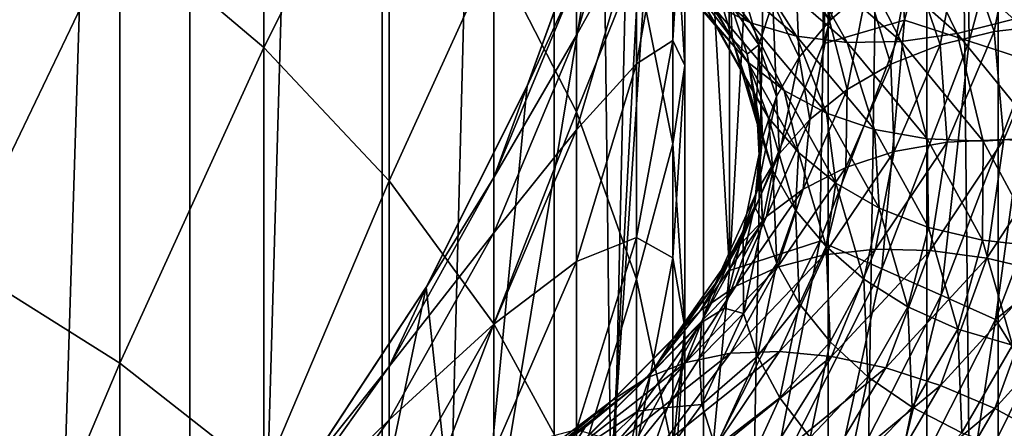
# Model space of a CAD drawing. Header units: metres. Extents: x -44 to 117, y -432 to 89.
# Tile 901 of 1056: x 8.52 to 15.15, y -74.45 to -71.7. Entities that reach past the tile are written whole.
import ezdxf

# ---------------------------------------------------------------- set-up
doc = ezdxf.new("R2010")
doc.units = ezdxf.units.M
doc.layers.add('solid_125568', color=7, linetype='CONTINUOUS')

msp = doc.modelspace()

# ---------------------------------------------------------------- linework, layer by layer
at = {"layer": 'solid_125568'}
for points in [[(8.246531, -93, 352.124207), (9.663789, -48, 351.118622), (8.246156, -48, 352.124451)], [(8.246531, -93, 352.124207), (9.664078, -93, 351.118408), (9.663789, -48, 351.118622)], [(9.664078, -93, 351.118408), (10.959921, -48, 349.960388), (9.663789, -48, 351.118622)], [(9.664078, -93, 351.118408), (10.960173, -93, 349.960144), (10.959921, -48, 349.960388)], [(10.960173, -93, 349.960144), (12.118184, -48, 348.664337), (10.959921, -48, 349.960388)], [(10.960173, -93, 349.960144), (12.118393, -93, 348.664093), (12.118184, -48, 348.664337)], [(12.118393, -93, 348.664093), (13.124092, -48, 347.246704), (12.118184, -48, 348.664337)], [(12.118393, -93, 348.664093), (13.124221, -93, 347.24649), (13.124092, -48, 347.246704)], [(13.124221, -93, 347.24649), (13.964926, -48, 345.725403), (13.124092, -48, 347.246704)], [(13.124221, -93, 347.24649), (13.96501, -93, 345.72522), (13.964926, -48, 345.725403)], [(13.96501, -93, 345.72522), (14.630137, -48, 344.119476), (13.964926, -48, 345.725403)], [(13.96501, -93, 345.72522), (14.63019, -93, 344.119324), (14.630137, -48, 344.119476)], [(15.11137, -93, 342.449127), (15.111359, -48, 342.449188), (14.630137, -48, 344.119476)], [(14.63019, -93, 344.119324), (15.11137, -93, 342.449127), (14.630137, -48, 344.119476)], [(15.402539, -93, 340.735443), (15.402534, -48, 340.735504), (15.111359, -48, 342.449188)], [(15.11137, -93, 342.449127), (15.402539, -93, 340.735443), (15.111359, -48, 342.449188)], [(13.291088, -60.589272, 266.5), (13.301452, -73.389244, 266.5), (12.977232, -67.758682, 266.5)], [(13.291088, -60.589272, 266.5), (13.924395, -62.112686, 266.5), (13.301452, -73.389244, 266.5)], [(13.924395, -62.112686, 266.5), (13.932282, -71.864792, 266.5), (13.301452, -73.389244, 266.5)], [(13.924395, -62.112686, 266.5), (14.383941, -63.706268, 266.5), (13.932282, -71.864792, 266.5)], [(14.383941, -63.706268, 266.5), (14.389252, -70.270477, 266.5), (13.932282, -71.864792, 266.5)], [(12.500022, -74.843338, 266.5), (12.802526, -69.25444, 266.5), (12.977232, -67.758682, 266.5)], [(13.301452, -73.389244, 266.5), (12.500022, -74.843338, 266.5), (12.977232, -67.758682, 266.5)], [(10.163809, -71.887718, 204.697922), (9.192389, -71.066658, 203.98555), (10.163809, -69.253319, 207.98967)], [(10.163809, -71.887718, 204.697922), (10.163809, -69.253319, 207.98967), (11.007415, -70.210358, 208.695129)], [(12.500022, -74.843338, 266.5), (12.452427, -70.730736, 266.5), (12.802526, -69.25444, 266.5)], [(12.270483, -72.321541, 210.251373), (11.712595, -71.237404, 209.452209), (12.270483, -70.126328, 213.491211)], [(12.270483, -72.321541, 210.251373), (12.270483, -70.126328, 213.491211), (12.674063, -71.316315, 214.230347)], [(14.892558, -70.165512, 266.536713), (14.480089, -71.704865, 266.536713), (14.389252, -70.270477, 266.5)], [(14.915908, -71.846474, 266.646545), (14.480089, -71.704865, 266.536713), (14.892558, -70.165512, 266.536713)], [(15.340792, -70.260788, 266.646545), (14.915908, -71.846474, 266.646545), (14.892558, -70.165512, 266.536713)], [(11.007415, -72.785774, 205.477081), (10.163809, -71.887718, 204.697922), (11.007415, -70.210358, 208.695129)], [(11.007415, -72.785774, 205.477081), (11.007415, -70.210358, 208.695129), (11.712595, -71.237404, 209.452209)], [(14.480089, -71.704865, 266.536713), (13.932282, -71.864792, 266.5), (14.389252, -70.270477, 266.5)], [(15.329995, -71.981018, 266.826752), (14.915908, -71.846474, 266.646545), (15.340792, -70.260788, 266.646545)], [(8.105368, -73.332054, 200.157455), (8.105368, -70.332909, 203.348938), (9.192389, -71.066658, 203.98555)], [(12.270483, -71.805458, 233.065155), (12.674063, -70.422211, 232.843704), (12.270483, -71.421661, 236.274017)], [(12.674063, -71.081284, 229.566345), (12.674063, -70.422211, 232.843704), (12.270483, -71.805458, 233.065155)], [(12.918259, -71.841919, 222.664063), (13, -70.499573, 222.101303), (12.918259, -70.632896, 225.902832)], [(13, -72.01059, 218.863937), (13, -70.499573, 222.101303), (12.918259, -71.841919, 222.664063)], [(13, -72.01059, 218.863937), (12.918259, -70.717117, 218.196457), (13, -70.499573, 222.101303)], [(12.674063, -71.998268, 226.351608), (12.918259, -70.632896, 225.902832), (12.674063, -71.081284, 229.566345)], [(12.918259, -71.841919, 222.664063), (12.918259, -70.632896, 225.902832), (12.674063, -71.998268, 226.351608)], [(11.546658, -76.188622, 266.5), (11.937617, -72.146217, 266.5), (12.452427, -70.730736, 266.5)], [(12.500022, -74.843338, 266.5), (11.546658, -76.188622, 266.5), (12.452427, -70.730736, 266.5)], [(11.937617, -72.146217, 266.5), (11.93681, -72.14904, 239.5), (12.453864, -70.728439, 239.5)], [(12.270483, -71.421661, 236.274017), (12.453864, -70.728439, 239.5), (11.93681, -72.14904, 239.5)], [(12.452427, -70.730736, 266.5), (11.937617, -72.146217, 266.5), (12.453864, -70.728439, 239.5)], [(12.918259, -72.537209, 214.988663), (12.674063, -71.316315, 214.230347), (12.918259, -70.717117, 218.196457)], [(12.918259, -72.537209, 214.988663), (12.918259, -70.717117, 218.196457), (13, -72.01059, 218.863937)], [(14.459984, -71.025467, 912.770203), (14.097426, -71.146027, 912.614197), (14.834345, -71.794746, 911.162964)], [(15.215864, -71.698196, 911.287354), (14.459984, -71.025467, 912.770203), (14.834345, -71.794746, 911.162964)], [(14.860993, -71.141533, 902.133606), (15.229796, -71.026947, 902.023682), (15.084348, -71.781708, 900.546936)], [(15.084348, -71.781708, 900.546936), (15.229796, -71.026947, 902.023682), (15.47362, -71.736099, 900.437622)], [(9.192389, -74.012985, 200.850266), (8.105368, -73.332054, 200.157455), (9.192389, -71.066658, 203.98555)], [(9.192389, -74.012985, 200.850266), (9.192389, -71.066658, 203.98555), (10.163809, -71.887718, 204.697922)], [(12.270483, -72.442596, 229.896835), (12.674063, -71.081284, 229.566345), (12.270483, -71.805458, 233.065155)], [(12.674063, -71.998268, 226.351608), (12.674063, -71.081284, 229.566345), (12.270483, -72.442596, 229.896835)], [(13.74316, -71.308136, 904.212036), (13.948088, -71.046562, 904.019043), (13.974445, -71.709061, 902.634949)], [(13.974445, -71.709061, 902.634949), (13.948088, -71.046562, 904.019043), (14.228094, -71.487885, 902.443665)], [(13.441242, -71.721855, 910.374573), (12.773681, -71.15741, 911.70874), (13.165915, -71.585739, 910.123535)], [(13.069228, -71.229874, 911.969177), (12.773681, -71.15741, 911.70874), (13.441242, -71.721855, 910.374573)], [(14.097426, -71.146027, 912.614197), (13.739192, -71.222099, 912.425964), (14.457337, -71.847473, 911.006287)], [(14.834345, -71.794746, 911.162964), (14.097426, -71.146027, 912.614197), (14.457337, -71.847473, 911.006287)], [(14.525222, -71.296783, 902.274902), (14.860993, -71.141533, 902.133606), (14.719021, -71.870155, 900.686462)], [(14.719021, -71.870155, 900.686462), (14.860993, -71.141533, 902.133606), (15.084348, -71.781708, 900.546936)], [(11.712595, -73.749527, 206.313248), (11.007415, -72.785774, 205.477081), (11.712595, -71.237404, 209.452209)], [(11.712595, -73.749527, 206.313248), (11.712595, -71.237404, 209.452209), (12.270483, -72.321541, 210.251373)], [(13.226881, -71.764252, 908.276306), (12.740252, -71.197266, 909.595093), (13.079977, -71.514542, 908.024414)], [(12.930772, -71.409233, 909.861633), (12.740252, -71.197266, 909.595093), (13.226881, -71.764252, 908.276306)], [(13.75226, -71.812599, 910.608704), (13.069228, -71.229874, 911.969177), (13.441242, -71.721855, 910.374573)], [(13.393663, -71.250961, 912.209656), (13.069228, -71.229874, 911.969177), (13.75226, -71.812599, 910.608704)], [(13.739192, -71.222099, 912.425964), (13.393663, -71.250961, 912.209656), (14.093692, -71.854156, 910.820435)], [(14.457337, -71.847473, 911.006287), (13.739192, -71.222099, 912.425964), (14.093692, -71.854156, 910.820435)], [(13.318769, -71.830345, 906.447205), (12.988615, -71.242859, 907.775635), (13.152991, -71.268929, 906.828186)], [(13.079977, -71.514542, 908.024414), (12.988615, -71.242859, 907.775635), (13.318769, -71.830345, 906.447205)], [(13.318769, -71.830345, 906.447205), (13.152991, -71.268929, 906.828186), (13.309319, -71.598747, 906.091187)], [(13.49719, -71.871056, 904.644714), (13.309319, -71.598747, 906.091187), (13.317838, -71.257141, 905.989014)], [(13.49719, -71.871056, 904.644714), (13.317838, -71.257141, 905.989014), (13.591253, -71.584984, 904.422119)], [(14.093692, -71.854156, 910.820435), (13.393663, -71.250961, 912.209656), (13.75226, -71.812599, 910.608704)], [(14.228094, -71.487885, 902.443665), (14.525222, -71.296783, 902.274902), (14.386392, -72.001228, 900.854675)], [(14.386392, -72.001228, 900.854675), (14.525222, -71.296783, 902.274902), (14.719021, -71.870155, 900.686462)], [(12.674063, -73.44915, 211.082581), (12.270483, -72.321541, 210.251373), (12.674063, -71.316315, 214.230347)], [(12.674063, -73.44915, 211.082581), (12.674063, -71.316315, 214.230347), (12.918259, -72.537209, 214.988663)], [(13.591253, -71.584984, 904.422119), (13.74316, -71.308136, 904.212036), (13.769108, -71.954628, 902.843872)], [(13.769108, -71.954628, 902.843872), (13.74316, -71.308136, 904.212036), (13.974445, -71.709061, 902.634949)], [(11.712595, -72.764282, 236.380768), (12.270483, -71.421661, 236.274017), (11.93681, -72.14904, 239.5)], [(12.270483, -71.805458, 233.065155), (12.270483, -71.421661, 236.274017), (11.712595, -72.764282, 236.380768)], [(13.424716, -71.986816, 908.525635), (12.930772, -71.409233, 909.861633), (13.226881, -71.764252, 908.276306)], [(13.165915, -71.585739, 910.123535), (12.930772, -71.409233, 909.861633), (13.424716, -71.986816, 908.525635)], [(13.974445, -71.709061, 902.634949), (14.228094, -71.487885, 902.443665), (14.092041, -72.170509, 901.046936)], [(14.092041, -72.170509, 901.046936), (14.228094, -71.487885, 902.443665), (14.386392, -72.001228, 900.854675)], [(13.412454, -72.105698, 906.687134), (13.079977, -71.514542, 908.024414), (13.318769, -71.830345, 906.447205)], [(13.226881, -71.764252, 908.276306), (13.079977, -71.514542, 908.024414), (13.412454, -72.105698, 906.687134)], [(13.668876, -72.177063, 908.766418), (13.165915, -71.585739, 910.123535), (13.424716, -71.986816, 908.525635)], [(13.441242, -71.721855, 910.374573), (13.165915, -71.585739, 910.123535), (13.668876, -72.177063, 908.766418)], [(13.318769, -71.830345, 906.447205), (13.309319, -71.598747, 906.091187), (13.419399, -71.934326, 905.349915)], [(13.49719, -71.871056, 904.644714), (13.419399, -71.934326, 905.349915), (13.309319, -71.598747, 906.091187)], [(13.49719, -71.871056, 904.644714), (13.591253, -71.584984, 904.422119), (13.616914, -72.218895, 903.065491)], [(13.616914, -72.218895, 903.065491), (13.591253, -71.584984, 904.422119), (13.769108, -71.954628, 902.843872)], [(14.480089, -71.704865, 266.536713), (13.908973, -73.192673, 266.536713), (13.932282, -71.864792, 266.5)], [(14.327603, -73.379059, 266.646545), (13.908973, -73.192673, 266.536713), (14.480089, -71.704865, 266.536713)], [(14.915908, -71.846474, 266.646545), (14.327603, -73.379059, 266.646545), (14.480089, -71.704865, 266.536713)], [(15.215864, -71.698196, 911.287354), (14.834345, -71.794746, 911.162964), (15.401237, -72.491333, 909.659302)], [(13.563115, -72.3629, 906.925537), (13.226881, -71.764252, 908.276306), (13.412454, -72.105698, 906.687134)], [(13.424716, -71.986816, 908.525635), (13.226881, -71.764252, 908.276306), (13.563115, -72.3629, 906.925537)], [(13.954747, -72.329811, 908.992981), (13.441242, -71.721855, 910.374573), (13.668876, -72.177063, 908.766418)], [(13.75226, -71.812599, 910.608704), (13.441242, -71.721855, 910.374573), (13.954747, -72.329811, 908.992981)], [(13.769108, -71.954628, 902.843872), (13.974445, -71.709061, 902.634949), (13.840775, -72.372589, 901.258179)], [(13.840775, -72.372589, 901.258179), (13.974445, -71.709061, 902.634949), (14.092041, -72.170509, 901.046936)], [(15.084348, -71.781708, 900.546936), (15.47362, -71.736099, 900.437622), (15.148907, -72.507294, 898.95166)], [(15.148907, -72.507294, 898.95166), (15.47362, -71.736099, 900.437622), (15.5441, -72.531334, 898.841187)], [(11.712595, -73.135384, 233.278061), (12.270483, -71.805458, 233.065155), (11.712595, -72.764282, 236.380768)], [(12.270483, -72.442596, 229.896835), (12.270483, -71.805458, 233.065155), (11.712595, -73.135384, 233.278061)], [(13.498141, -72.439026, 905.100281), (13.318769, -71.830345, 906.447205), (13.419399, -71.934326, 905.349915)], [(13.412454, -72.105698, 906.687134), (13.318769, -71.830345, 906.447205), (13.498141, -72.439026, 905.100281)], [(14.277669, -72.439796, 909.199646), (13.75226, -71.812599, 910.608704), (13.954747, -72.329811, 908.992981)], [(14.093692, -71.854156, 910.820435), (13.75226, -71.812599, 910.608704), (14.277669, -72.439796, 909.199646)], [(14.834345, -71.794746, 911.162964), (14.457337, -71.847473, 911.006287), (15.009779, -72.519508, 909.5354)], [(14.719021, -71.870155, 900.686462), (15.084348, -71.781708, 900.546936), (14.767786, -72.525742, 899.092163)], [(14.767786, -72.525742, 899.092163), (15.084348, -71.781708, 900.546936), (15.148907, -72.507294, 898.95166)], [(15.401237, -72.491333, 909.659302), (14.834345, -71.794746, 911.162964), (15.009779, -72.519508, 909.5354)], [(10.163809, -74.774948, 201.625519), (9.192389, -74.012985, 200.850266), (10.163809, -71.887718, 204.697922)], [(10.163809, -74.774948, 201.625519), (10.163809, -71.887718, 204.697922), (11.007415, -72.785774, 205.477081)], [(12.674063, -73.167381, 223.219757), (12.918259, -71.841919, 222.664063), (12.674063, -71.998268, 226.351608)], [(12.918259, -73.304054, 219.531418), (12.918259, -71.841919, 222.664063), (12.674063, -73.167381, 223.219757)], [(12.918259, -73.304054, 219.531418), (13, -72.01059, 218.863937), (12.918259, -71.841919, 222.664063)], [(13.908973, -73.192673, 266.536713), (13.301452, -73.389244, 266.5), (13.932282, -71.864792, 266.5)], [(13.49719, -71.871056, 904.644714), (13.482883, -72.273849, 904.606812), (13.419399, -71.934326, 905.349915)], [(13.522691, -72.496178, 903.2948), (13.482883, -72.273849, 904.606812), (13.49719, -71.871056, 904.644714)], [(13.522691, -72.496178, 903.2948), (13.49719, -71.871056, 904.644714), (13.616914, -72.218895, 903.065491)], [(14.457337, -71.847473, 911.006287), (14.093692, -71.854156, 910.820435), (14.632184, -72.502884, 909.381409)], [(14.632184, -72.502884, 909.381409), (14.093692, -71.854156, 910.820435), (14.277669, -72.439796, 909.199646)], [(14.725358, -73.556152, 266.826752), (14.327603, -73.379059, 266.646545), (14.915908, -71.846474, 266.646545)], [(14.386392, -72.001228, 900.854675), (14.719021, -71.870155, 900.686462), (14.410078, -72.588341, 899.260864)], [(14.410078, -72.588341, 899.260864), (14.719021, -71.870155, 900.686462), (14.767786, -72.525742, 899.092163)], [(15.009779, -72.519508, 909.5354), (14.457337, -71.847473, 911.006287), (14.632184, -72.502884, 909.381409)], [(15.329995, -71.981018, 266.826752), (14.725358, -73.556152, 266.826752), (14.915908, -71.846474, 266.646545)], [(13.498141, -72.439026, 905.100281), (13.419399, -71.934326, 905.349915), (13.482883, -72.273849, 904.606812)], [(13.616914, -72.218895, 903.065491), (13.769108, -71.954628, 902.843872), (13.63738, -72.60215, 901.482971)], [(13.63738, -72.60215, 901.482971), (13.769108, -71.954628, 902.843872), (13.840775, -72.372589, 901.258179)], [(12.270483, -73.329079, 226.789047), (12.674063, -71.998268, 226.351608), (12.270483, -72.442596, 229.896835)], [(12.674063, -73.167381, 223.219757), (12.674063, -71.998268, 226.351608), (12.270483, -73.329079, 226.789047)], [(13, -73.773651, 215.756653), (13, -72.01059, 218.863937), (12.918259, -73.304054, 219.531418)], [(13, -73.773651, 215.756653), (12.918259, -72.537209, 214.988663), (13, -72.01059, 218.863937)], [(13.766014, -72.596489, 907.156982), (13.424716, -71.986816, 908.525635), (13.563115, -72.3629, 906.925537)], [(13.668876, -72.177063, 908.766418), (13.424716, -71.986816, 908.525635), (13.766014, -72.596489, 907.156982)], [(14.084366, -72.695496, 899.455383), (14.386392, -72.001228, 900.854675), (14.410078, -72.588341, 899.260864)], [(14.092041, -72.170509, 901.046936), (14.386392, -72.001228, 900.854675), (14.084366, -72.695496, 899.455383)], [(15.092424, -73.719582, 267.072937), (14.725358, -73.556152, 266.826752), (15.329995, -71.981018, 266.826752)], [(15.712133, -72.105179, 267.072937), (15.092424, -73.719582, 267.072937), (15.329995, -71.981018, 266.826752)], [(11.937617, -72.146217, 266.5), (11.256485, -73.501564, 266.5), (11.93681, -72.14904, 239.5)], [(11.546658, -76.188622, 266.5), (11.256485, -73.501564, 266.5), (11.937617, -72.146217, 266.5)], [(11.256485, -73.501564, 266.5), (11.25833, -73.5, 239.5), (11.93681, -72.14904, 239.5)], [(11.712595, -72.764282, 236.380768), (11.93681, -72.14904, 239.5), (11.25833, -73.5, 239.5)], [(13.593088, -72.718178, 905.331177), (13.412454, -72.105698, 906.687134), (13.498141, -72.439026, 905.100281)], [(13.563115, -72.3629, 906.925537), (13.412454, -72.105698, 906.687134), (13.593088, -72.718178, 905.331177)], [(15.712133, -72.105179, 267.072937), (15.68042, -73.24614, 267.378693), (15.092424, -73.719582, 267.072937)], [(13.48664, -72.853844, 901.716003), (13.616914, -72.218895, 903.065491), (13.63738, -72.60215, 901.482971)], [(13.522691, -72.496178, 903.2948), (13.616914, -72.218895, 903.065491), (13.48664, -72.853844, 901.716003)], [(14.016416, -72.80101, 907.376099), (13.668876, -72.177063, 908.766418), (13.766014, -72.596489, 907.156982)], [(13.954747, -72.329811, 908.992981), (13.668876, -72.177063, 908.766418), (14.016416, -72.80101, 907.376099)], [(13.796134, -72.843193, 899.670837), (14.092041, -72.170509, 901.046936), (14.084366, -72.695496, 899.455383)], [(13.840775, -72.372589, 901.258179), (14.092041, -72.170509, 901.046936), (13.796134, -72.843193, 899.670837)], [(13.498141, -72.439026, 905.100281), (13.482883, -72.273849, 904.606812), (13.499483, -72.615677, 903.86377)], [(13.522691, -72.496178, 903.2948), (13.499483, -72.615677, 903.86377), (13.482883, -72.273849, 904.606812)], [(12.270483, -74.766853, 207.195908), (11.712595, -73.749527, 206.313248), (12.270483, -72.321541, 210.251373)], [(12.270483, -74.766853, 207.195908), (12.270483, -72.321541, 210.251373), (12.674063, -73.44915, 211.082581)], [(13.745801, -72.98307, 905.555786), (13.563115, -72.3629, 906.925537), (13.593088, -72.718178, 905.331177)], [(13.766014, -72.596489, 907.156982), (13.563115, -72.3629, 906.925537), (13.745801, -72.98307, 905.555786)], [(14.309577, -72.971016, 907.577454), (13.954747, -72.329811, 908.992981), (14.016416, -72.80101, 907.376099)], [(14.277669, -72.439796, 909.199646), (13.954747, -72.329811, 908.992981), (14.309577, -72.971016, 907.577454)], [(13.5501, -73.026398, 899.901611), (13.840775, -72.372589, 901.258179), (13.796134, -72.843193, 899.670837)], [(13.63738, -72.60215, 901.482971), (13.840775, -72.372589, 901.258179), (13.5501, -73.026398, 899.901611)], [(11.712595, -73.751442, 230.214569), (12.270483, -72.442596, 229.896835), (11.712595, -73.135384, 233.278061)], [(12.270483, -73.329079, 226.789047), (12.270483, -72.442596, 229.896835), (11.712595, -73.751442, 230.214569)], [(13.393338, -73.122345, 901.951904), (13.468981, -72.958687, 903.121765), (13.522691, -72.496178, 903.2948)], [(13.393338, -73.122345, 901.951904), (13.522691, -72.496178, 903.2948), (13.48664, -72.853844, 901.716003)], [(13.522691, -72.496178, 903.2948), (13.468981, -72.958687, 903.121765), (13.499483, -72.615677, 903.86377)], [(13.523654, -73.058891, 903.747681), (13.498141, -72.439026, 905.100281), (13.499483, -72.615677, 903.86377)], [(13.593088, -72.718178, 905.331177), (13.498141, -72.439026, 905.100281), (13.523654, -73.058891, 903.747681)], [(14.640732, -73.100967, 907.755859), (14.277669, -72.439796, 909.199646), (14.309577, -72.971016, 907.577454)], [(14.632184, -72.502884, 909.381409), (14.277669, -72.439796, 909.199646), (14.640732, -73.100967, 907.755859)], [(15.401237, -72.491333, 909.659302), (15.009779, -72.519508, 909.5354), (15.391548, -73.227203, 908.028015)], [(12.918259, -74.606041, 211.935379), (12.674063, -73.44915, 211.082581), (12.918259, -72.537209, 214.988663)], [(12.918259, -74.606041, 211.935379), (12.918259, -72.537209, 214.988663), (13, -73.773651, 215.756653)], [(14.283902, -73.247246, 897.67334), (14.767786, -72.525742, 899.092163), (14.652553, -73.255341, 897.502563)], [(14.410078, -72.588341, 899.260864), (14.767786, -72.525742, 899.092163), (14.283902, -73.247246, 897.67334)], [(15.004298, -73.186394, 907.906677), (14.632184, -72.502884, 909.381409), (14.640732, -73.100967, 907.755859)], [(15.009779, -72.519508, 909.5354), (14.632184, -72.502884, 909.381409), (15.004298, -73.186394, 907.906677)], [(14.652553, -73.255341, 897.502563), (15.148907, -72.507294, 898.95166), (15.034796, -73.306534, 897.360535)], [(14.767786, -72.525742, 899.092163), (15.148907, -72.507294, 898.95166), (14.652553, -73.255341, 897.502563)], [(15.391548, -73.227203, 908.028015), (15.009779, -72.519508, 909.5354), (15.004298, -73.186394, 907.906677)], [(15.148907, -72.507294, 898.95166), (15.5441, -72.531334, 898.841187), (15.034796, -73.306534, 897.360535)], [(15.034796, -73.306534, 897.360535), (15.5441, -72.531334, 898.841187), (15.421621, -73.398499, 897.249878)], [(13.350955, -73.24012, 900.141968), (13.63738, -72.60215, 901.482971), (13.5501, -73.026398, 899.901611)], [(13.48664, -72.853844, 901.716003), (13.63738, -72.60215, 901.482971), (13.350955, -73.24012, 900.141968)], [(13.523654, -73.058891, 903.747681), (13.499483, -72.615677, 903.86377), (13.468981, -72.958687, 903.121765)], [(13.951467, -73.227966, 905.769104), (13.766014, -72.596489, 907.156982), (13.745801, -72.98307, 905.555786)], [(14.016416, -72.80101, 907.376099), (13.766014, -72.596489, 907.156982), (13.951467, -73.227966, 905.769104)], [(13.937868, -73.284569, 897.8703), (14.410078, -72.588341, 899.260864), (14.283902, -73.247246, 897.67334)], [(14.084366, -72.695496, 899.455383), (14.410078, -72.588341, 899.260864), (13.937868, -73.284569, 897.8703)], [(13.622763, -73.36834, 898.090393), (14.084366, -72.695496, 899.455383), (13.937868, -73.284569, 897.8703)], [(13.796134, -72.843193, 899.670837), (14.084366, -72.695496, 899.455383), (13.622763, -73.36834, 898.090393)], [(11.007415, -74.036201, 236.481873), (11.712595, -72.764282, 236.380768), (11.25833, -73.5, 239.5)], [(11.712595, -73.135384, 233.278061), (11.712595, -72.764282, 236.380768), (11.007415, -74.036201, 236.481873)], [(13.618781, -73.341904, 903.969482), (13.593088, -72.718178, 905.331177), (13.523654, -73.058891, 903.747681)], [(13.745801, -72.98307, 905.555786), (13.593088, -72.718178, 905.331177), (13.618781, -73.341904, 903.969482)], [(11.007415, -75.608368, 202.47348), (10.163809, -74.774948, 201.625519), (11.007415, -72.785774, 205.477081)], [(11.007415, -75.608368, 202.47348), (11.007415, -72.785774, 205.477081), (11.712595, -73.749527, 206.313248)], [(14.205274, -73.447128, 905.966125), (14.016416, -72.80101, 907.376099), (13.951467, -73.227966, 905.769104)], [(14.309577, -72.971016, 907.577454), (14.016416, -72.80101, 907.376099), (14.205274, -73.447128, 905.966125)], [(13.20338, -73.479385, 900.38623), (13.48664, -72.853844, 901.716003), (13.350955, -73.24012, 900.141968)], [(13.393338, -73.122345, 901.951904), (13.48664, -72.853844, 901.716003), (13.20338, -73.479385, 900.38623)], [(13.343915, -73.494942, 898.328308), (13.796134, -72.843193, 899.670837), (13.622763, -73.36834, 898.090393)], [(13.5501, -73.026398, 899.901611), (13.796134, -72.843193, 899.670837), (13.343915, -73.494942, 898.328308)], [(13.523654, -73.058891, 903.747681), (13.468981, -72.958687, 903.121765), (13.391523, -73.301888, 902.381348)], [(13.393338, -73.122345, 901.951904), (13.391523, -73.301888, 902.381348), (13.468981, -72.958687, 903.121765)], [(13.105902, -73.659683, 898.578064), (13.5501, -73.026398, 899.901611), (13.343915, -73.494942, 898.328308)], [(13.350955, -73.24012, 900.141968), (13.5501, -73.026398, 899.901611), (13.105902, -73.659683, 898.578064)], [(13.771805, -73.614601, 904.180237), (13.745801, -72.98307, 905.555786), (13.618781, -73.341904, 903.969482)], [(13.951467, -73.227966, 905.769104), (13.745801, -72.98307, 905.555786), (13.771805, -73.614601, 904.180237)], [(14.502408, -73.634819, 906.141846), (14.309577, -72.971016, 907.577454), (14.205274, -73.447128, 905.966125)], [(14.640732, -73.100967, 907.755859), (14.309577, -72.971016, 907.577454), (14.502408, -73.634819, 906.141846)], [(13.394301, -73.67984, 902.4021), (13.523654, -73.058891, 903.747681), (13.391523, -73.301888, 902.381348)], [(13.618781, -73.341904, 903.969482), (13.523654, -73.058891, 903.747681), (13.394301, -73.67984, 902.4021)], [(11.007415, -74.395264, 233.479752), (11.712595, -73.135384, 233.278061), (11.007415, -74.036201, 236.481873)], [(11.712595, -73.751442, 230.214569), (11.712595, -73.135384, 233.278061), (11.007415, -74.395264, 233.479752)], [(13.112057, -73.73922, 900.628601), (13.267364, -73.643509, 901.644653), (13.393338, -73.122345, 901.951904)], [(13.112057, -73.73922, 900.628601), (13.393338, -73.122345, 901.951904), (13.20338, -73.479385, 900.38623)], [(13.393338, -73.122345, 901.951904), (13.267364, -73.643509, 901.644653), (13.391523, -73.301888, 902.381348)], [(14.838046, -73.785233, 906.291504), (14.640732, -73.100967, 907.755859), (14.502408, -73.634819, 906.141846)], [(15.004298, -73.186394, 907.906677), (14.640732, -73.100967, 907.755859), (14.838046, -73.785233, 906.291504)], [(12.270483, -74.459297, 223.761383), (12.674063, -73.167381, 223.219757), (12.270483, -73.329079, 226.789047)], [(12.674063, -74.581261, 220.190506), (12.674063, -73.167381, 223.219757), (12.270483, -74.459297, 223.761383)], [(12.674063, -74.581261, 220.190506), (12.918259, -73.304054, 219.531418), (12.674063, -73.167381, 223.219757)], [(13.908973, -73.192673, 266.536713), (13.185468, -74.612633, 266.536713), (13.301452, -73.389244, 266.5)], [(13.582321, -74.841759, 266.646545), (13.185468, -74.612633, 266.536713), (13.908973, -73.192673, 266.536713)], [(14.327603, -73.379059, 266.646545), (13.582321, -74.841759, 266.646545), (13.908973, -73.192673, 266.536713)], [(13.977893, -73.870964, 904.375305), (13.951467, -73.227966, 905.769104), (13.771805, -73.614601, 904.180237)], [(14.205274, -73.447128, 905.966125), (13.951467, -73.227966, 905.769104), (13.977893, -73.870964, 904.375305)], [(15.206547, -73.893547, 906.41095), (15.004298, -73.186394, 907.906677), (14.838046, -73.785233, 906.291504)], [(15.391548, -73.227203, 908.028015), (15.004298, -73.186394, 907.906677), (15.206547, -73.893547, 906.41095)], [(12.913262, -73.857933, 898.833557), (13.350955, -73.24012, 900.141968), (13.105902, -73.659683, 898.578064)], [(13.20338, -73.479385, 900.38623), (13.350955, -73.24012, 900.141968), (12.913262, -73.857933, 898.833557)], [(13.306299, -73.94738, 896.528381), (13.937868, -73.284569, 897.8703), (13.636703, -73.934456, 896.304321)], [(13.622763, -73.36834, 898.090393), (13.937868, -73.284569, 897.8703), (13.306299, -73.94738, 896.528381)], [(13.636703, -73.934456, 896.304321), (14.283902, -73.247246, 897.67334), (13.98867, -73.96817, 896.104553)], [(13.937868, -73.284569, 897.8703), (14.283902, -73.247246, 897.67334), (13.636703, -73.934456, 896.304321)], [(14.283902, -73.247246, 897.67334), (14.652553, -73.255341, 897.502563), (13.98867, -73.96817, 896.104553)], [(13.98867, -73.96817, 896.104553), (14.652553, -73.255341, 897.502563), (14.353593, -74.04557, 895.932312)], [(14.652553, -73.255341, 897.502563), (15.034796, -73.306534, 897.360535), (14.353593, -74.04557, 895.932312)], [(15.092424, -73.719582, 267.072937), (15.68042, -73.24614, 267.378693), (15.31928, -74.085869, 267.378693)], [(8.105368, -76.574921, 197.213959), (8.105368, -73.332054, 200.157455), (9.192389, -74.012985, 200.850266)], [(11.712595, -74.608589, 227.20961), (12.270483, -73.329079, 226.789047), (11.712595, -73.751442, 230.214569)], [(12.270483, -74.459297, 223.761383), (12.270483, -73.329079, 226.789047), (11.712595, -74.608589, 227.20961)], [(12.918259, -75.010094, 216.524643), (12.918259, -73.304054, 219.531418), (12.674063, -74.581261, 220.190506)], [(12.918259, -75.010094, 216.524643), (13, -73.773651, 215.756653), (12.918259, -73.304054, 219.531418)], [(13.394301, -73.67984, 902.4021), (13.391523, -73.301888, 902.381348), (13.267364, -73.643509, 901.644653)], [(13.48852, -73.966728, 902.614868), (13.618781, -73.341904, 903.969482), (13.394301, -73.67984, 902.4021)], [(13.771805, -73.614601, 904.180237), (13.618781, -73.341904, 903.969482), (13.48852, -73.966728, 902.614868)], [(14.353593, -74.04557, 895.932312), (15.034796, -73.306534, 897.360535), (14.722886, -74.163681, 895.790833)], [(15.034796, -73.306534, 897.360535), (15.421621, -73.398499, 897.249878), (14.722886, -74.163681, 895.790833)], [(13.185468, -74.612633, 266.536713), (12.500022, -74.843338, 266.5), (13.301452, -73.389244, 266.5)], [(13.005404, -74.008568, 896.772949), (13.622763, -73.36834, 898.090393), (13.306299, -73.94738, 896.528381)], [(13.343915, -73.494942, 898.328308), (13.622763, -73.36834, 898.090393), (13.005404, -74.008568, 896.772949)], [(13.959386, -75.059456, 266.826752), (13.582321, -74.841759, 266.646545), (14.327603, -73.379059, 266.646545)], [(14.725358, -73.556152, 266.826752), (13.959386, -75.059456, 266.826752), (14.327603, -73.379059, 266.646545)], [(14.722886, -74.163681, 895.790833), (15.421621, -73.398499, 897.249878), (15.087917, -74.319572, 895.683411)], [(15.421621, -73.398499, 897.249878), (15.803982, -73.528931, 897.173096), (15.087917, -74.319572, 895.683411)], [(12.674063, -75.824966, 208.113937), (12.270483, -74.766853, 207.195908), (12.674063, -73.44915, 211.082581)], [(12.674063, -75.824966, 208.113937), (12.674063, -73.44915, 211.082581), (12.918259, -74.606041, 211.935379)], [(12.739129, -74.114807, 897.03241), (13.343915, -73.494942, 898.328308), (13.005404, -74.008568, 896.772949)], [(13.105902, -73.659683, 898.578064), (13.343915, -73.494942, 898.328308), (12.739129, -74.114807, 897.03241)], [(12.770524, -74.085052, 899.088684), (13.20338, -73.479385, 900.38623), (12.913262, -73.857933, 898.833557)], [(13.112057, -73.73922, 900.628601), (13.20338, -73.479385, 900.38623), (12.770524, -74.085052, 899.088684)], [(14.232212, -74.104965, 904.55011), (14.205274, -73.447128, 905.966125), (13.977893, -73.870964, 904.375305)], [(14.502408, -73.634819, 906.141846), (14.205274, -73.447128, 905.966125), (14.232212, -74.104965, 904.55011)], [(10.429014, -74.760719, 266.5), (10.427602, -74.763062, 239.5), (11.25833, -73.5, 239.5)], [(11.007415, -74.036201, 236.481873), (11.25833, -73.5, 239.5), (10.427602, -74.763062, 239.5)], [(11.256485, -73.501564, 266.5), (10.429014, -74.760719, 266.5), (11.25833, -73.5, 239.5)], [(10.440425, -77.428719, 266.5), (10.429014, -74.760719, 266.5), (11.256485, -73.501564, 266.5)], [(11.546658, -76.188622, 266.5), (10.440425, -77.428719, 266.5), (11.256485, -73.501564, 266.5)], [(14.307359, -75.260361, 267.072937), (13.959386, -75.059456, 266.826752), (14.725358, -73.556152, 266.826752)], [(15.092424, -73.719582, 267.072937), (14.307359, -75.260361, 267.072937), (14.725358, -73.556152, 266.826752)], [(15.087917, -74.319572, 895.683411), (15.803982, -73.528931, 897.173096), (15.439997, -74.510353, 895.613159)], [(13.640101, -74.247253, 902.811829), (13.771805, -73.614601, 904.180237), (13.48852, -73.966728, 902.614868)], [(13.977893, -73.870964, 904.375305), (13.771805, -73.614601, 904.180237), (13.640101, -74.247253, 902.811829)], [(12.511857, -74.261726, 897.300354), (13.105902, -73.659683, 898.578064), (12.739129, -74.114807, 897.03241)], [(12.913262, -73.857933, 898.833557), (13.105902, -73.659683, 898.578064), (12.511857, -74.261726, 897.300354)], [(13.394301, -73.67984, 902.4021), (13.267364, -73.643509, 901.644653), (13.097272, -73.980881, 900.915833)], [(13.112057, -73.73922, 900.628601), (13.097272, -73.980881, 900.915833), (13.267364, -73.643509, 901.644653)], [(13.11301, -74.291565, 901.076172), (13.394301, -73.67984, 902.4021), (13.097272, -73.980881, 900.915833)], [(13.48852, -73.966728, 902.614868), (13.394301, -73.67984, 902.4021), (13.11301, -74.291565, 901.076172)], [(14.529932, -74.310577, 904.700134), (14.502408, -73.634819, 906.141846), (14.232212, -74.104965, 904.55011)], [(14.838046, -73.785233, 906.291504), (14.502408, -73.634819, 906.141846), (14.529932, -74.310577, 904.700134)], [(11.712595, -76.502747, 203.383469), (11.007415, -75.608368, 202.47348), (11.712595, -73.749527, 206.313248)], [(11.007415, -74.991356, 230.515579), (11.712595, -73.751442, 230.214569), (11.007415, -74.395264, 233.479752)], [(11.712595, -74.608589, 227.20961), (11.712595, -73.751442, 230.214569), (11.007415, -74.991356, 230.515579)], [(11.712595, -76.502747, 203.383469), (11.712595, -73.749527, 206.313248), (12.270483, -74.766853, 207.195908)], [(12.682215, -74.336411, 899.337341), (12.882346, -74.311623, 900.198303), (13.112057, -73.73922, 900.628601)], [(12.682215, -74.336411, 899.337341), (13.112057, -73.73922, 900.628601), (12.770524, -74.085052, 899.088684)], [(13.112057, -73.73922, 900.628601), (12.882346, -74.311623, 900.198303), (13.097272, -73.980881, 900.915833)], [(15.092424, -73.719582, 267.072937), (14.913209, -74.904808, 267.378693), (14.307359, -75.260361, 267.072937)], [(15.092424, -73.719582, 267.072937), (15.31928, -74.085869, 267.378693), (14.913209, -74.904808, 267.378693)], [(13, -75.777664, 212.799026), (13, -73.773651, 215.756653), (12.918259, -75.010094, 216.524643)], [(13, -75.777664, 212.799026), (12.918259, -74.606041, 211.935379), (13, -73.773651, 215.756653)], [(14.866227, -74.481712, 904.820862), (14.838046, -73.785233, 906.291504), (14.529932, -74.310577, 904.700134)], [(15.206547, -73.893547, 906.41095), (14.838046, -73.785233, 906.291504), (14.866227, -74.481712, 904.820862)], [(12.327927, -74.445038, 897.570313), (12.913262, -73.857933, 898.833557), (12.511857, -74.261726, 897.300354)], [(12.770524, -74.085052, 899.088684), (12.913262, -73.857933, 898.833557), (12.327927, -74.445038, 897.570313)], [(13.844251, -74.515099, 902.988831), (13.977893, -73.870964, 904.375305), (13.640101, -74.247253, 902.811829)], [(14.232212, -74.104965, 904.55011), (13.977893, -73.870964, 904.375305), (13.844251, -74.515099, 902.988831)], [(15.235462, -74.613205, 904.908752), (15.206547, -73.893547, 906.41095), (14.866227, -74.481712, 904.820862)], [(12.522724, -74.566048, 895.247314), (13.306299, -73.94738, 896.528381), (12.833724, -74.57637, 894.997742)], [(13.005404, -74.008568, 896.772949), (13.306299, -73.94738, 896.528381), (12.522724, -74.566048, 895.247314)], [(12.833724, -74.57637, 894.997742), (13.636703, -73.934456, 896.304321), (13.164985, -74.634499, 894.770569)], [(13.306299, -73.94738, 896.528381), (13.636703, -73.934456, 896.304321), (12.833724, -74.57637, 894.997742)], [(13.636703, -73.934456, 896.304321), (13.98867, -73.96817, 896.104553), (13.164985, -74.634499, 894.770569)], [(9.192389, -77.198746, 197.958603), (8.105368, -76.574921, 197.213959), (9.192389, -74.012985, 200.850266)], [(9.192389, -77.198746, 197.958603), (9.192389, -74.012985, 200.850266), (10.163809, -74.774948, 201.625519)], [(12.239479, -74.605728, 895.515137), (13.005404, -74.008568, 896.772949), (12.522724, -74.566048, 895.247314)], [(12.739129, -74.114807, 897.03241), (13.005404, -74.008568, 896.772949), (12.239479, -74.605728, 895.515137)], [(13.11301, -74.291565, 901.076172), (13.097272, -73.980881, 900.915833), (12.882346, -74.311623, 900.198303)], [(13.205251, -74.582291, 901.28009), (13.48852, -73.966728, 902.614868), (13.11301, -74.291565, 901.076172)], [(13.164985, -74.634499, 894.770569), (13.98867, -73.96817, 896.104553), (13.508419, -74.73687, 894.569702)], [(13.640101, -74.247253, 902.811829), (13.48852, -73.966728, 902.614868), (13.205251, -74.582291, 901.28009)], [(13.98867, -73.96817, 896.104553), (14.353593, -74.04557, 895.932312), (13.508419, -74.73687, 894.569702)], [(10.163809, -75.221413, 236.576096), (11.007415, -74.036201, 236.481873), (10.427602, -74.763062, 239.5)], [(11.007415, -74.395264, 233.479752), (11.007415, -74.036201, 236.481873), (10.163809, -75.221413, 236.576096)], [(12.191657, -74.660431, 897.835876), (12.770524, -74.085052, 899.088684), (12.327927, -74.445038, 897.570313)], [(12.682215, -74.336411, 899.337341), (12.770524, -74.085052, 899.088684), (12.191657, -74.660431, 897.835876)], [(13.508419, -74.73687, 894.569702), (14.353593, -74.04557, 895.932312), (13.855962, -74.87989, 894.39917)], [(14.353593, -74.04557, 895.932312), (14.722886, -74.163681, 895.790833), (13.855962, -74.87989, 894.39917)], [(18.291599, -77.560661, 271.621307), (14.913209, -74.904808, 267.378693), (15.31928, -74.085869, 267.378693)], [(11.988818, -74.692551, 895.794922), (12.739129, -74.114807, 897.03241), (12.239479, -74.605728, 895.515137)], [(12.511857, -74.261726, 897.300354), (12.739129, -74.114807, 897.03241), (11.988818, -74.692551, 895.794922)], [(14.09617, -74.763962, 903.141541), (14.232212, -74.104965, 904.55011), (13.844251, -74.515099, 902.988831)], [(14.529932, -74.310577, 904.700134), (14.232212, -74.104965, 904.55011), (14.09617, -74.763962, 903.141541)], [(13.855962, -74.87989, 894.39917), (14.722886, -74.163681, 895.790833), (14.199493, -75.06002, 894.262817)], [(14.722886, -74.163681, 895.790833), (15.087917, -74.319572, 895.683411), (14.199493, -75.06002, 894.262817)], [(11.774885, -74.822487, 896.080017), (12.511857, -74.261726, 897.300354), (11.988818, -74.692551, 895.794922)], [(12.327927, -74.445038, 897.570313), (12.511857, -74.261726, 897.300354), (11.774885, -74.822487, 896.080017)], [(12.683148, -74.883743, 899.782349), (13.11301, -74.291565, 901.076172), (12.882346, -74.311623, 900.198303)], [(13.205251, -74.582291, 901.28009), (13.11301, -74.291565, 901.076172), (12.683148, -74.883743, 899.782349)], [(13.353671, -74.870567, 901.463501), (13.640101, -74.247253, 902.811829), (13.205251, -74.582291, 901.28009)], [(13.844251, -74.515099, 902.988831), (13.640101, -74.247253, 902.811829), (13.353671, -74.870567, 901.463501)], [(12.107371, -74.90361, 898.090576), (12.623371, -74.634163, 899.493896), (12.682215, -74.336411, 899.337341)], [(12.107371, -74.90361, 898.090576), (12.682215, -74.336411, 899.337341), (12.191657, -74.660431, 897.835876)], [(12.683148, -74.883743, 899.782349), (12.882346, -74.311623, 900.198303), (12.623371, -74.634163, 899.493896)], [(12.682215, -74.336411, 899.337341), (12.623371, -74.634163, 899.493896), (12.882346, -74.311623, 900.198303)], [(14.391066, -74.987534, 903.265991), (14.529932, -74.310577, 904.700134), (14.09617, -74.763962, 903.141541)], [(14.199493, -75.06002, 894.262817), (15.087917, -74.319572, 895.683411), (14.530825, -75.273758, 894.164429)], [(14.866227, -74.481712, 904.820862), (14.529932, -74.310577, 904.700134), (14.391066, -74.987534, 903.265991)], [(15.087917, -74.319572, 895.683411), (15.439997, -74.510353, 895.613159), (14.530825, -75.273758, 894.164429)], [(10.163809, -75.569267, 233.667709), (11.007415, -74.395264, 233.479752), (10.163809, -75.221413, 236.576096)], [(11.007415, -74.991356, 230.515579), (11.007415, -74.395264, 233.479752), (10.163809, -75.569267, 233.667709)], [(11.601764, -74.991562, 896.363708), (12.327927, -74.445038, 897.570313), (11.774885, -74.822487, 896.080017)], [(12.191657, -74.660431, 897.835876), (12.327927, -74.445038, 897.570313), (11.601764, -74.991562, 896.363708)]]:
    msp.add_3dface(points, dxfattribs=at)

doc.saveas('drawing.dxf')
